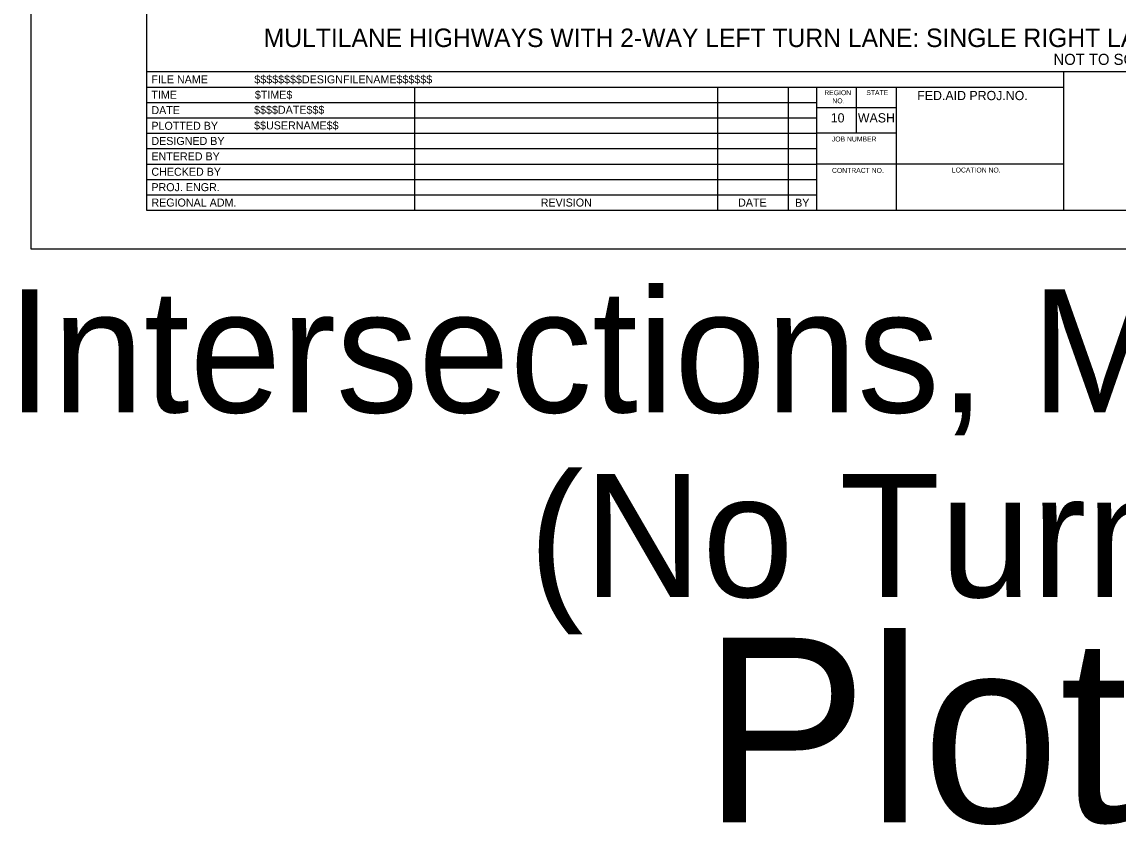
# Model space of a CAD drawing. Extents: x 99958 to 100176, y 99935 to 100011.
# Drawn here: x 100118.99 to 100127.9, y 99965.01 to 99971.53 of the extents above; entities that cross this region are included whole.
import ezdxf

# ---------------------------------------------------------------- set-up
doc = ezdxf.new("R2010")
doc.units = 0
for name, color, linetype in [('SH_DE_DetailHeading1Text', 7, 'Continuous'), ('SH_GI_PlotLimits', 7, 'Continuous'), ('SH_GI_SheetBorder', 7, 'Continuous'), ('SH_GI_SheetLocationText', 7, 'Continuous'), ('SH_GI_SheetTextInCells', 7, 'Continuous'), ('SH_GI_TitleBlockText', 7, 'Continuous')]:
    doc.layers.add(name, color=color, linetype=linetype)

msp = doc.modelspace()

# ---------------------------------------------------------------- linework, layer by layer
at = {"layer": 'SH_GI_PlotLimits'}
msp.add_lwpolyline([(100119.0625, 99969.6875), (100136.0625, 99969.6875), (100136.0625, 99980.6875), (100119.0625, 99980.6875)], close=True, dxfattribs=at)
at = {"layer": 'SH_GI_SheetBorder'}
for p, q in [((100120, 99980.375), (100120, 99970)), ((100120, 99971.1259), (100135.75, 99971.1259)), ((100127.4566, 99970), (100127.4566, 99971.1259)), ((100120, 99971.0008), (100127.4566, 99971.0008)), ((100122.179, 99971.0008), (100122.179, 99970)), ((100124.641, 99971.0008), (100124.641, 99970)), ((100125.2164, 99971.0008), (100125.2164, 99970)), ((100125.4451, 99971.0008), (100125.4451, 99970)), ((100125.7719, 99970.6255), (100125.7719, 99971.0008)), ((100126.0956, 99970), (100126.0956, 99971.0008)), ((100120, 99970.8757), (100122.1821, 99970.8757)), ((100122.1821, 99970.8757), (100125.4466, 99970.8757)), ((100126.0958, 99970.831), (100125.4466, 99970.831)), ((100120, 99970.7506), (100122.1821, 99970.7506)), ((100122.1821, 99970.7506), (100125.4466, 99970.7506)), ((100120, 99970.6255), (100125.4466, 99970.6255)), ((100126.0958, 99970.6255), (100125.4466, 99970.6255)), ((100120, 99970.5004), (100125.4466, 99970.5004)), ((100120, 99970.3753), (100125.4466, 99970.3753)), ((100127.4566, 99970.3753), (100125.4466, 99970.3753)), ((100120, 99970.2502), (100125.4466, 99970.2502)), ((100120, 99970.1251), (100125.4466, 99970.1251)), ((100120, 99970), (100135.75, 99970))]:
    msp.add_line(p, q, dxfattribs=at)

# ---------------------------------------------------------------- texts
at = {"layer": 'SH_DE_DetailHeading1Text'}
for s, height, p in [('MULTILANE HIGHWAYS WITH 2-WAY LEFT TURN LANE: SINGLE RIGHT LANE CLOSURE (45+ MPH, MAINTAIN EXISTING SPEED LIMIT)', 0.15, (100120.9538, 99971.3259)), ('NOT TO SCALE', 0.09, (100127.3727, 99971.1809))]:
    msp.add_text(s, height=height, rotation=360, dxfattribs=at).set_placement(p)
at = {"layer": 'SH_GI_SheetLocationText'}
for s, height, p in [('Intersections, ML Hwy + TWLTL', 1, (100118.8655, 99968.3571)), ('(No Turn Lanes)', 1, (100123.1065, 99966.8571)), ('Plot 17', 1.5, (100124.5218, 99965.0267))]:
    msp.add_text(s, height=height, dxfattribs=at).set_placement(p)
at = {"layer": 'SH_GI_SheetTextInCells'}
for s, height, p in [('FILE NAME', 0.06505, (100120.041, 99971.0308)), ('TIME', 0.06505, (100120.041, 99970.9057)), ('REGION', 0.04003, (100125.5099, 99970.9352)), ('STATE', 0.04003, (100125.8511, 99970.9357)), ('FED.AID PROJ.NO.', 0.07506, (100126.2652, 99970.8945)), ('NO.', 0.04003, (100125.5752, 99970.869)), ('DATE', 0.06505, (100120.041, 99970.7806)), ('10', 0.07506, (100125.5621, 99970.7131)), ('WASH', 0.07506, (100125.7826, 99970.7131)), ('PLOTTED BY', 0.06505, (100120.041, 99970.6538)), ('DESIGNED BY', 0.065052, (100120.041, 99970.5304)), ('JOB NUMBER', 0.04003, (100125.5712, 99970.5587)), ('ENTERED BY', 0.06505, (100120.041, 99970.4053)), ('CHECKED BY', 0.06505, (100120.041, 99970.2802)), ('CONTRACT NO.', 0.040032, (100125.5725, 99970.3037)), ('LOCATION NO.', 0.040032, (100126.5465, 99970.3067)), ('PROJ. ENGR.', 0.065052, (100120.041, 99970.1551)), ('REGIONAL ADM.', 0.065052, (100120.041, 99970.03)), ('REVISION', 0.06505, (100123.2048, 99970.03)), ('DATE', 0.06505, (100124.8091, 99970.03)), ('BY', 0.06505, (100125.2725, 99970.0285))]:
    msp.add_text(s, height=height, dxfattribs=at).set_placement(p)
at = {"layer": 'SH_GI_TitleBlockText'}
for s, height, p in [('$$$$$$$$DESIGNFILENAME$$$$$$', 0.065052, (100120.8775, 99971.0308)), ('$TIME$', 0.06505, (100120.882, 99970.9059)), ('$$$$DATE$$$', 0.065052, (100120.8759, 99970.7835)), ('$$USERNAME$$', 0.065052, (100120.8759, 99970.6567))]:
    msp.add_text(s, height=height, dxfattribs=at).set_placement(p)

doc.saveas('drawing.dxf')
